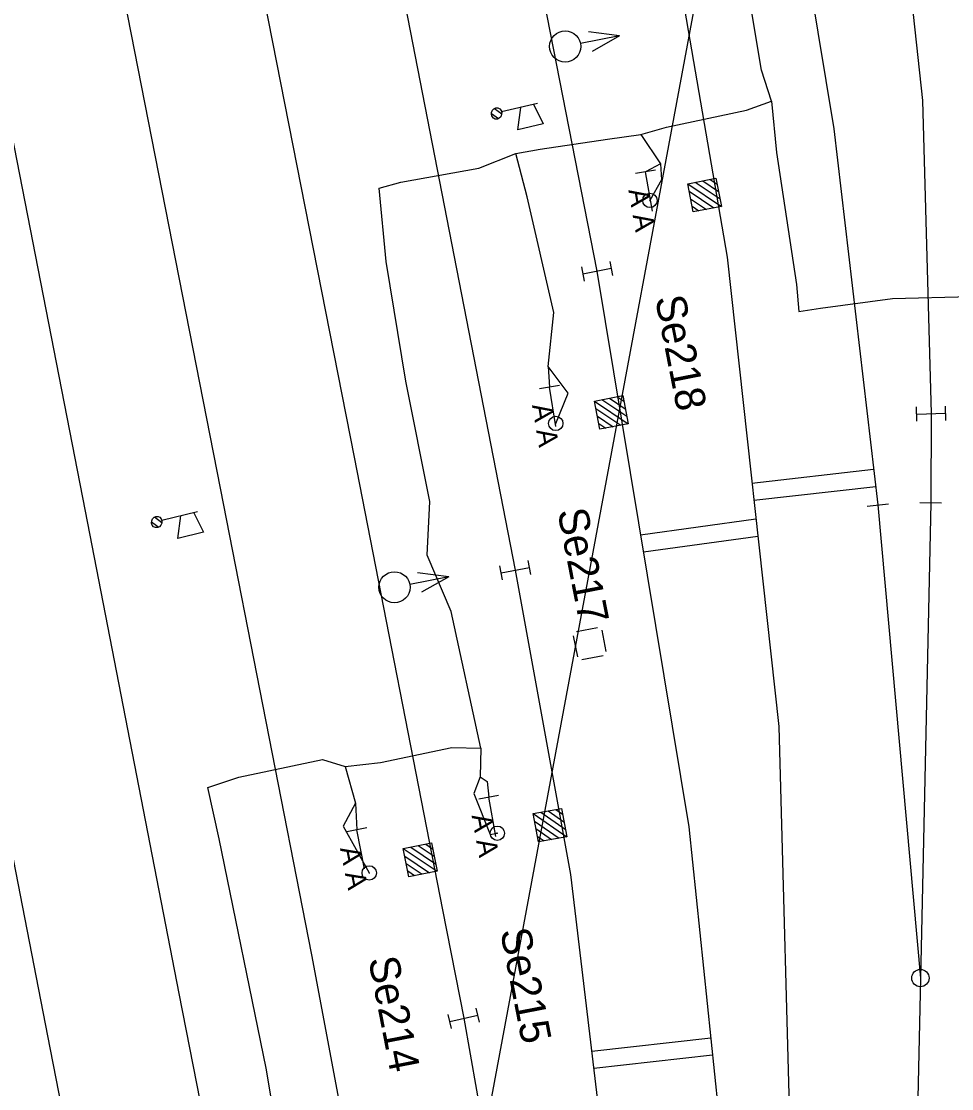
# Model space of a CAD drawing. Extents: x -545846 to -545044, y -1122650 to -1119108.
# Drawn here: x -545438.49 to -545406.18, y -1120216.36 to -1120179.27 of the extents above; entities that cross this region are included whole.
import ezdxf

# ---------------------------------------------------------------- set-up
doc = ezdxf.new("R2010")
doc.units = 0
for name, color, linetype in [('osvětlené plochy-hodnota-obrys', 7, 'Continuous'), ('Vrstva 1', 7, 'Continuous'), ('Vrstva 2', 7, 'Continuous'), ('Vrstva 27', 7, 'Continuous'), ('Vrstva 28 - zabzar', 7, 'Continuous'), ('Vrstva 3', 7, 'Continuous'), ('Vrstva 3 - Lisy - Pocitaci body', 7, 'Continuous'), ('Vrstva 33', 7, 'Continuous'), ('Vrstva 35', 7, 'Continuous'), ('Vrstva 41', 7, 'Continuous'), ('Vrstva 6 - Navesti', 7, 'Continuous'), ('Vrstva 7', 7, 'Continuous')]:
    doc.layers.add(name, color=color, linetype=linetype)

msp = doc.modelspace()

# ---------------------------------------------------------------- linework, layer by layer
at = {"layer": 'osvětlené plochy-hodnota-obrys'}
msp.add_lwpolyline([(-545398.15, -1120102.163), (-545405.365, -1120126.289), (-545451.846, -1120376.212), (-545451.085, -1120446.349), (-545447.102, -1120529.01)], dxfattribs=at)
at = {"layer": 'Vrstva 1'}
msp.add_line((-545408.743, -1120196.073), (-545407.264, -1120212.513), dxfattribs=at)
for points in [[(-545426.2, -1120074.022), (-545425.112, -1120079.647), (-545420.052, -1120105.492), (-545416.231, -1120125.122), (-545412.44, -1120144.547), (-545409.571, -1120160.021), (-545407.191, -1120182.024), (-545406.89, -1120192.899), (-545406.905, -1120196.005)], [(-545430.866, -1120074.93), (-545429.748, -1120080.704), (-545424.708, -1120106.469), (-545420.893, -1120126.013), (-545417.075, -1120145.62), (-545413.032, -1120166.33), (-545410.27, -1120183.003), (-545408.743, -1120196.073)], [(-545435.525, -1120075.838), (-545434.405, -1120081.599), (-545429.378, -1120107.352), (-545425.561, -1120126.873), (-545421.731, -1120146.486), (-545417.535, -1120168.115), (-545415.459, -1120178.849), (-545413.975, -1120187.465)], [(-545440.228, -1120076.753), (-545439.131, -1120082.41), (-545434.086, -1120108.231), (-545430.241, -1120127.909), (-545426.423, -1120147.488), (-545422.179, -1120169.181), (-545418.498, -1120187.953)], [(-545444.884, -1120077.66), (-545443.802, -1120083.224), (-545438.728, -1120109.191), (-545434.889, -1120128.845), (-545431.1, -1120148.261), (-545426.768, -1120170.428), (-545421.337, -1120198.338)], [(-545449.597, -1120078.578), (-545448.501, -1120084.223), (-545443.405, -1120110.377), (-545439.586, -1120129.914), (-545435.804, -1120149.227), (-545431.485, -1120171.274), (-545426.936, -1120194.409)], [(-545454.264, -1120079.486), (-545453.059, -1120085.676), (-545448.03, -1120111.514), (-545444.225, -1120130.941), (-545440.471, -1120150.121), (-545436.111, -1120172.393), (-545431.588, -1120195.494)], [(-545458.934, -1120080.396), (-545457.769, -1120086.404), (-545452.642, -1120112.616), (-545448.855, -1120132.007), (-545445.144, -1120150.981), (-545440.756, -1120173.355), (-545436.282, -1120196.285)], [(-545413.975, -1120187.465), (-545412.186, -1120203.768), (-545411.752, -1120219.546), (-545411.819, -1120223.187)], [(-545418.498, -1120187.953), (-545415.308, -1120207.262), (-545413.653, -1120223.215)], [(-545426.936, -1120194.409), (-545423.867, -1120210.137), (-545423.127, -1120213.911), (-545421.145, -1120225.167), (-545418.84, -1120243.163)], [(-545431.588, -1120195.494), (-545428.418, -1120211.711), (-545424.828, -1120230.848), (-545421.515, -1120252.206), (-545419.7, -1120268.287)], [(-545406.905, -1120196.005), (-545407.264, -1120212.513), (-545407.472, -1120221.886), (-545407.484, -1120222.658)], [(-545436.282, -1120196.285), (-545433.022, -1120213.05), (-545429.085, -1120233.106), (-545425.425, -1120253.879), (-545424.036, -1120268.734), (-545423.749, -1120281.011), (-545423.869, -1120286.802)], [(-545440.917, -1120197.418), (-545437.59, -1120214.526), (-545433.638, -1120234.748), (-545429.782, -1120255.108), (-545427.618, -1120269.01), (-545425.542, -1120286.76)], [(-545421.337, -1120198.338), (-545419.415, -1120208.915), (-545417.585, -1120224.266), (-545417.104, -1120237.882), (-545417.177, -1120243.084)]]:
    msp.add_lwpolyline(points, dxfattribs=at)
at = {"layer": 'Vrstva 2'}
for p, q in [((-545409.115, -1120196.117), (-545408.371, -1120196.029)), ((-545408.743, -1120196.073), (-545407.264, -1120212.513)), ((-545406.53, -1120196.007), (-545407.28, -1120196.003))]:
    msp.add_line(p, q, dxfattribs=at)
msp.add_lwpolyline([(-545406.905, -1120196.005), (-545407.264, -1120212.513), (-545407.472, -1120221.886), (-545407.484, -1120222.658)], dxfattribs=at)
msp.add_circle((-545407.264, -1120212.513), 0.3, dxfattribs=at)
at = {"layer": 'Vrstva 27'}
for p, q in [((-545416.656, -1120185.515), (-545416.664, -1120185.465)), ((-545419.926, -1120193.265), (-545419.934, -1120193.215)), ((-545421.956, -1120207.505), (-545421.964, -1120207.455)), ((-545426.405, -1120208.885), (-545426.415, -1120208.835))]:
    msp.add_line(p, q, dxfattribs=at)
for centre in [(-545416.66, -1120185.49), (-545419.93, -1120193.24), (-545421.96, -1120207.48), (-545426.41, -1120208.86)]:
    msp.add_circle(centre, 0.25, dxfattribs=at)
at = {"layer": 'Vrstva 28 - zabzar'}
for p, q in [((-545420.19, -1120191.26), (-545420.15, -1120191.98)), ((-545419.93, -1120193.24), (-545419.5, -1120192.19))]:
    msp.add_line(p, q, dxfattribs=at)
for points in [[(-545412.44, -1120182.04), (-545412.78, -1120180.96), (-545413.75, -1120175.19), (-545414.55, -1120170.22), (-545415.69, -1120167.36), (-545415.91, -1120166.49), (-545415.39, -1120166.79)], [(-545412.44, -1120182.04), (-545412.26, -1120183.82), (-545411.57, -1120188.41), (-545411.49, -1120189.35), (-545410.73, -1120189.23), (-545408.23, -1120188.9), (-545405.51, -1120188.83), (-545404.49, -1120189.24), (-545402.01, -1120189.01), (-545399.08, -1120189.23), (-545395.73, -1120189.6), (-545395.02, -1120189.55), (-545394.05, -1120189.14), (-545393.18, -1120189.17), (-545390.61, -1120189.25), (-545389.43, -1120189.09), (-545389.24, -1120187.33), (-545389.28, -1120184.42), (-545389.44, -1120181.71), (-545390.5, -1120181.38), (-545390.34, -1120182.17)], [(-545428.77, -1120222.88), (-545429.99, -1120215.65), (-545431.62, -1120207.68), (-545432.02, -1120205.89), (-545430.94, -1120205.53), (-545428.03, -1120204.92), (-545427.24, -1120205.16), (-545426.02, -1120205.02), (-545423.54, -1120204.5), (-545422.53, -1120204.53), (-545423.56, -1120199.77), (-545424.4, -1120197.82), (-545424.3, -1120195.95), (-545425.14, -1120191.77), (-545425.82, -1120187.61), (-545426.07, -1120185.06), (-545425.31, -1120184.86), (-545422.6, -1120184.37), (-545421.32, -1120183.86), (-545420.47, -1120183.71), (-545418.13, -1120183.36), (-545416.97, -1120183.2), (-545416.08, -1120182.95), (-545413.31, -1120182.35), (-545412.44, -1120182.04)], [(-545416.97, -1120183.2), (-545416.29, -1120184.22), (-545416.81, -1120184.5)], [(-545419.5, -1120192.19), (-545420.19, -1120191.26), (-545420, -1120189.38), (-545420.92, -1120185.37), (-545421.32, -1120183.86)], [(-545416.29, -1120184.22), (-545416.26, -1120184.77), (-545416.66, -1120185.49)], [(-545422.53, -1120204.53), (-545422.56, -1120205.52), (-545422.78, -1120206.1), (-545422.21, -1120207.52), (-545421.96, -1120207.48)], [(-545427.24, -1120205.16), (-545426.89, -1120206.44), (-545426.84, -1120207.36)], [(-545422.56, -1120205.52), (-545422.31, -1120205.68), (-545422.26, -1120206.23)], [(-545426.89, -1120206.44), (-545427.31, -1120207.24), (-545426.41, -1120208.86)]]:
    msp.add_lwpolyline(points, dxfattribs=at)
at = {"layer": 'Vrstva 3'}
for p, q in [((-545417.716, -1120179.776), (-545418.798, -1120179.634)), ((-545417.716, -1120179.776), (-545419.071, -1120180.038)), ((-545417.716, -1120179.776), (-545418.667, -1120180.311)), ((-545419.037, -1120187.804), (-545418.941, -1120188.294)), ((-545418.007, -1120187.857), (-545418.989, -1120188.049)), ((-545418.055, -1120187.612), (-545417.959, -1120188.102)), ((-545407.383, -1120193.163), (-545407.397, -1120192.663)), ((-545406.383, -1120193.135), (-545406.397, -1120192.635)), ((-545407.39, -1120192.913), (-545406.39, -1120192.885)), ((-545421.78, -1120198.678), (-545421.875, -1120198.187)), ((-545421.828, -1120198.433), (-545420.846, -1120198.243)), ((-545420.799, -1120198.489), (-545420.894, -1120197.998)), ((-545423.648, -1120198.569), (-545425.003, -1120198.833)), ((-545423.648, -1120198.569), (-545424.73, -1120198.428)), ((-545423.648, -1120198.569), (-545424.598, -1120199.105)), ((-545423.557, -1120214.268), (-545423.671, -1120213.781)), ((-545423.614, -1120214.024), (-545422.64, -1120213.798)), ((-545422.583, -1120214.041), (-545422.697, -1120213.554))]:
    msp.add_line(p, q, dxfattribs=at)
for centre in [(-545419.604, -1120180.139), (-545425.535, -1120198.934)]:
    msp.add_circle(centre, 0.542, dxfattribs=at)
at = {"layer": 'Vrstva 3 - Lisy - Pocitaci body'}
for p, q in [((-545415.347, -1120184.909), (-545414.175, -1120185.701)), ((-545415.087, -1120184.859), (-545414.225, -1120185.441)), ((-545414.826, -1120184.808), (-545414.276, -1120185.18)), ((-545414.566, -1120184.758), (-545414.326, -1120184.92)), ((-545415.296, -1120185.169), (-545414.435, -1120185.751)), ((-545415.246, -1120185.43), (-545414.696, -1120185.802)), ((-545415.196, -1120185.69), (-545414.956, -1120185.852)), ((-545418.067, -1120192.36), (-545417.516, -1120192.73)), ((-545417.807, -1120192.309), (-545417.567, -1120192.47)), ((-545418.588, -1120192.462), (-545417.414, -1120193.251)), ((-545418.537, -1120192.722), (-545417.674, -1120193.302)), ((-545418.327, -1120192.411), (-545417.465, -1120192.991)), ((-545418.485, -1120192.982), (-545417.934, -1120193.353)), ((-545418.434, -1120193.242), (-545418.194, -1120193.404)), ((-545420.713, -1120206.797), (-545419.551, -1120207.602)), ((-545420.453, -1120206.749), (-545419.598, -1120207.341)), ((-545420.191, -1120206.702), (-545419.645, -1120207.08)), ((-545419.931, -1120206.655), (-545419.693, -1120206.819)), ((-545420.666, -1120207.058), (-545419.811, -1120207.649)), ((-545420.618, -1120207.319), (-545420.073, -1120207.697)), ((-545420.571, -1120207.58), (-545420.333, -1120207.744)), ((-545424.707, -1120207.91), (-545424.156, -1120208.28)), ((-545424.447, -1120207.859), (-545424.207, -1120208.02)), ((-545425.228, -1120208.012), (-545424.054, -1120208.801)), ((-545425.177, -1120208.272), (-545424.314, -1120208.852)), ((-545424.967, -1120207.961), (-545424.105, -1120208.541)), ((-545425.125, -1120208.532), (-545424.574, -1120208.903)), ((-545425.074, -1120208.792), (-545424.834, -1120208.954))]:
    msp.add_line(p, q, dxfattribs=at)
for points in [[(-545414.365, -1120184.719), (-545414.175, -1120185.701), (-545415.157, -1120185.891), (-545415.347, -1120184.909)], [(-545417.606, -1120192.269), (-545417.414, -1120193.251), (-545418.395, -1120193.443), (-545418.588, -1120192.462)], [(-545419.729, -1120206.618), (-545419.551, -1120207.602), (-545420.534, -1120207.781), (-545420.713, -1120206.797)], [(-545424.246, -1120207.819), (-545424.054, -1120208.801), (-545425.035, -1120208.993), (-545425.228, -1120208.012)]]:
    msp.add_lwpolyline(points, close=True, dxfattribs=at)
at = {"layer": 'Vrstva 33'}
for p, q in [((-545422.064, -1120182.295), (-545421.808, -1120182.482)), ((-545420.565, -1120182.119), (-545421.81, -1120182.417)), ((-545421.253, -1120183.039), (-545421.144, -1120182.257)), ((-545420.699, -1120182.151), (-545420.363, -1120182.828)), ((-545422.165, -1120182.465), (-545421.914, -1120182.648)), ((-545420.363, -1120182.828), (-545421.253, -1120183.039)), ((-545432.37, -1120196.311), (-545433.614, -1120196.611)), ((-545433.056, -1120197.233), (-545432.948, -1120196.45)), ((-545432.503, -1120196.343), (-545432.166, -1120197.019)), ((-545433.969, -1120196.66), (-545433.718, -1120196.843)), ((-545433.868, -1120196.49), (-545433.612, -1120196.677)), ((-545432.166, -1120197.019), (-545433.056, -1120197.233))]:
    msp.add_line(p, q, dxfattribs=at)
for centre, major_axis in [((-545421.986, -1120182.47), (-0.044, -0.195)), ((-545421.986, -1120182.47), (-0.044, -0.196)), ((-545433.79, -1120196.665), (-0.044, -0.195)), ((-545433.79, -1120196.665), (-0.044, -0.196))]:
    msp.add_ellipse(centre, major_axis=major_axis, ratio=0.897978, dxfattribs=at)
at = {"layer": 'Vrstva 35'}
for points in [[(-545416.97, -1120183.2), (-545416.08, -1120182.95), (-545413.31, -1120182.35), (-545412.44, -1120182.04)], [(-545421.32, -1120183.86), (-545420.47, -1120183.71), (-545418.13, -1120183.36), (-545416.97, -1120183.2)], [(-545426.07, -1120185.06), (-545425.31, -1120184.86), (-545422.6, -1120184.37), (-545421.32, -1120183.86)], [(-545411.49, -1120189.35), (-545410.73, -1120189.23), (-545408.23, -1120188.9), (-545405.51, -1120188.83)], [(-545427.24, -1120205.16), (-545426.02, -1120205.02), (-545423.54, -1120204.5), (-545422.53, -1120204.53)], [(-545432.02, -1120205.89), (-545430.94, -1120205.53), (-545428.03, -1120204.92), (-545427.24, -1120205.16)]]:
    msp.add_lwpolyline(points, dxfattribs=at)
at = {"layer": 'Vrstva 41'}
for p, q in [((-545419.213, -1120200.473), (-545418.476, -1120200.33)), ((-545418.33, -1120200.428), (-545418.187, -1120201.165)), ((-545419.168, -1120201.356), (-545419.311, -1120200.619)), ((-545418.285, -1120201.311), (-545419.022, -1120201.454))]:
    msp.add_line(p, q, dxfattribs=at)
at = {"layer": 'Vrstva 6 - Navesti'}
for p, q in [((-545416.465, -1120184.441), (-545417.155, -1120184.559)), ((-545416.575, -1120185.866), (-545416.81, -1120184.5)), ((-545419.805, -1120191.923), (-545420.495, -1120192.037)), ((-545419.924, -1120193.347), (-545420.15, -1120191.98)), ((-545421.916, -1120206.167), (-545422.604, -1120206.293)), ((-545422.012, -1120207.594), (-545422.26, -1120206.23)), ((-545426.497, -1120207.293), (-545427.183, -1120207.427)), ((-545426.573, -1120208.72), (-545426.84, -1120207.36))]:
    msp.add_line(p, q, dxfattribs=at)
at = {"layer": 'Vrstva 7'}
for p, q in [((-545413.114, -1120195.312), (-545408.888, -1120194.833)), ((-545413.048, -1120195.909), (-545408.818, -1120195.429)), ((-545412.976, -1120196.57), (-545416.983, -1120197.121)), ((-545412.91, -1120197.167), (-545416.886, -1120197.713)), ((-545414.547, -1120214.601), (-545418.682, -1120215.062)), ((-545414.485, -1120215.198), (-545418.611, -1120215.658))]:
    msp.add_line(p, q, dxfattribs=at)

# ---------------------------------------------------------------- texts
at = {"layer": 'Vrstva 6 - Navesti'}
for s, height, rotation, p in [('  A A ', 0.7, 279.7726, (-545417.5, -1120184.619)), ('Se218', 1.05, 281.1241, (-545416.487, -1120188.884)), ('  A A ', 0.7, 279.381, (-545420.841, -1120192.094)), ('Se217', 1.05, 281.0604, (-545419.878, -1120196.282)), ('  A A ', 0.7, 280.2991, (-545422.949, -1120206.355)), ('  A A ', 0.7, 281.0937, (-545427.527, -1120207.495)), ('Se215', 1.05, 281.004, (-545421.866, -1120210.87)), ('Se214', 1.05, 280.9919, (-545426.444, -1120211.856))]:
    msp.add_text(s, height=height, rotation=rotation, dxfattribs=at).set_placement(p)

doc.saveas('drawing.dxf')
